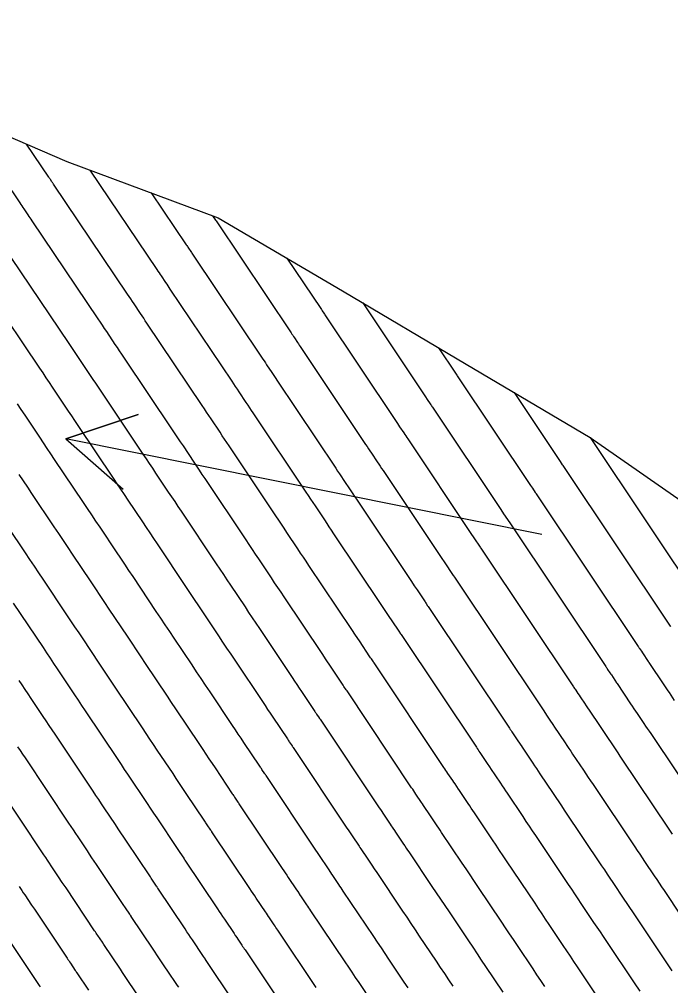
# Model space of a CAD drawing. Extents: x 954385 to 988206, y 1868364 to 1924553.
# Drawn here: x 956316 to 956367.3, y 1922333.4 to 1922409.4 of the extents above; entities that cross this region are included whole.
import ezdxf

# ---------------------------------------------------------------- set-up
doc = ezdxf.new("R2010")
doc.units = 0
for name, color, linetype in [('Ex_Major Contours', 7, 'Continuous'), ('Ex_Minor Contours', 7, 'Continuous'), ('Perimeter', 7, 'Continuous'), ('Slopes', 7, 'Continuous')]:
    doc.layers.add(name, color=color, linetype=linetype)

msp = doc.modelspace()

# ---------------------------------------------------------------- linework, layer by layer
at = {"layer": 'Ex_Major Contours'}
for points in [[(956357.362, 1922333.373), (956357.054, 1922333.832), (956356.747, 1922334.292), (956356.44, 1922334.751), (956355.21, 1922336.59), (956354.902, 1922337.049), (956354.595, 1922337.509), (956354.287, 1922337.968), (956353.98, 1922338.428), (956352.101, 1922341.232), (956351.793, 1922341.691), (956351.486, 1922342.15), (956351.178, 1922342.609), (956350.87, 1922343.069), (956349.253, 1922345.484), (956349.139, 1922345.654), (956349.025, 1922345.824), (956348.911, 1922345.994), (956348.797, 1922346.164), (956348.119, 1922347.179), (956348.11, 1922347.192), (956348.096, 1922347.211), (956348.091, 1922347.218), (956347.84, 1922347.593), (956347.755, 1922347.72), (956347.67, 1922347.847), (956347.239, 1922348.49), (956347.153, 1922348.618), (956347.068, 1922348.747), (956346.982, 1922348.875), (956346.896, 1922349.004), (956341.817, 1922356.61), (956341.803, 1922356.632), (956341.778, 1922356.668), (956341.757, 1922356.7), (956341.576, 1922356.97), (956341.515, 1922357.062), (956341.453, 1922357.154), (956340.515, 1922358.557), (956340.182, 1922359.056), (956339.849, 1922359.554), (956336.874, 1922364.006), (956336.624, 1922364.381), (956336.374, 1922364.755), (956336.124, 1922365.13), (956335.873, 1922365.505), (956334.873, 1922367.003), (956334.623, 1922367.378), (956334.373, 1922367.753), (956334.123, 1922368.127), (956333.873, 1922368.502), (956330.649, 1922373.331), (956330.436, 1922373.65), (956330.223, 1922373.969), (956330.01, 1922374.288), (956329.797, 1922374.607), (956328.944, 1922375.883), (956328.731, 1922376.202), (956328.517, 1922376.521), (956328.304, 1922376.84), (956328.09, 1922377.159), (956324.267, 1922382.867), (956324.099, 1922383.119), (956323.93, 1922383.37), (956323.762, 1922383.622), (956323.594, 1922383.874), (956322.923, 1922384.88), (956322.755, 1922385.132), (956322.586, 1922385.383), (956322.418, 1922385.635), (956322.249, 1922385.886), (956317.063, 1922393.596), (956316.984, 1922393.714), (956316.905, 1922393.831), (956316.826, 1922393.949), (956316.747, 1922394.066), (956316.432, 1922394.537), (956316.353, 1922394.655), (956316.274, 1922394.772), (956316.195, 1922394.89), (956316.116, 1922395.007), (956311.537, 1922401.814)], [(956337.095, 1922390.655), (956339.75, 1922386.691), (956339.805, 1922386.609), (956339.86, 1922386.527), (956339.996, 1922386.323), (956340.051, 1922386.242), (956340.078, 1922386.201), (956345.631, 1922377.883), (956345.791, 1922377.642), (956345.952, 1922377.402), (956346.273, 1922376.92), (956346.353, 1922376.8), (956346.434, 1922376.68), (956346.514, 1922376.56), (956346.594, 1922376.439), (956351.564, 1922369.002), (956351.786, 1922368.669), (956352.277, 1922367.935), (956352.318, 1922367.874), (956352.414, 1922367.73), (956352.425, 1922367.715), (956352.439, 1922367.693), (956359.617, 1922356.942), (956359.662, 1922356.875), (956359.707, 1922356.808), (956359.752, 1922356.741), (956359.796, 1922356.674), (956359.976, 1922356.407), (956360.065, 1922356.273), (956360.155, 1922356.139), (956360.53, 1922355.579), (956360.539, 1922355.565), (956360.558, 1922355.538), (956360.568, 1922355.525), (956361.505, 1922354.123), (956361.662, 1922353.888), (956361.82, 1922353.653), (956361.977, 1922353.418), (956362.135, 1922353.183), (956362.784, 1922352.213), (956362.945, 1922351.973), (956363.106, 1922351.733), (956363.266, 1922351.493), (956363.427, 1922351.253), (956367.066, 1922345.822), (956367.228, 1922345.58), (956367.39, 1922345.338)], [(956339.382, 1922333.289), (956336.371, 1922337.785), (956336.3, 1922337.89), (956336.23, 1922337.995), (956336.159, 1922338.101), (956336.089, 1922338.206), (956335.67, 1922338.833), (956335.664, 1922338.841), (956335.653, 1922338.857), (956335.471, 1922339.128), (956335.392, 1922339.246), (956334.682, 1922340.306), (956334.555, 1922340.496), (956334.428, 1922340.685), (956334.301, 1922340.875), (956334.174, 1922341.065), (956331.196, 1922345.526), (956331.173, 1922345.56), (956331.139, 1922345.612), (956331.109, 1922345.656), (956331.102, 1922345.667), (956330.821, 1922346.086), (956330.773, 1922346.158), (956330.725, 1922346.23), (956330.677, 1922346.301), (956330.629, 1922346.373), (956329.171, 1922348.556), (956328.912, 1922348.943), (956328.652, 1922349.331), (956328.393, 1922349.719), (956328.134, 1922350.106), (956326.898, 1922351.956), (956326.606, 1922352.394), (956326.314, 1922352.831), (956326.021, 1922353.269), (956325.729, 1922353.706), (956323.588, 1922356.915), (956323.272, 1922357.389), (956322.955, 1922357.863), (956322.639, 1922358.337), (956322.322, 1922358.811), (956321.056, 1922360.708), (956320.74, 1922361.182), (956320.423, 1922361.656), (956320.106, 1922362.13), (956319.79, 1922362.604), (956317.924, 1922365.395), (956317.577, 1922365.914), (956317.229, 1922366.433), (956316.882, 1922366.952), (956316.535, 1922367.471), (956315.145, 1922369.546)], [(956316.036, 1922341.232), (956316.145, 1922341.069), (956316.254, 1922340.907), (956316.362, 1922340.744), (956316.471, 1922340.582), (956317.014, 1922339.769), (956317.231, 1922339.444), (956317.34, 1922339.281), (956319.805, 1922335.592), (956319.87, 1922335.495), (956319.935, 1922335.397), (956320.001, 1922335.3), (956320.066, 1922335.203), (956320.447, 1922334.634), (956320.467, 1922334.604), (956320.492, 1922334.566), (956320.507, 1922334.544), (956320.551, 1922334.477), (956320.574, 1922334.443), (956321.481, 1922333.085)]]:
    msp.add_lwpolyline(points, dxfattribs=at)
at = {"layer": 'Ex_Minor Contours'}
for points in [[(956361.884, 1922332.003), (956359.938, 1922334.913), (956359.659, 1922335.329), (956359.381, 1922335.745), (956359.103, 1922336.162), (956358.824, 1922336.578), (956357.711, 1922338.242), (956357.432, 1922338.659), (956357.154, 1922339.075), (956356.875, 1922339.491), (956356.597, 1922339.907), (956354.366, 1922343.236), (956354.088, 1922343.651), (956353.81, 1922344.067), (956353.531, 1922344.482), (956353.253, 1922344.897), (956351.829, 1922347.024), (956351.706, 1922347.207), (956351.584, 1922347.39), (956351.461, 1922347.573), (956351.339, 1922347.756), (956350.608, 1922348.848), (956350.599, 1922348.862), (956350.584, 1922348.883), (956350.579, 1922348.89), (956350.309, 1922349.294), (956350.217, 1922349.431), (956350.125, 1922349.567), (956349.751, 1922350.127), (956349.673, 1922350.243), (956349.595, 1922350.359), (956349.518, 1922350.475), (956349.44, 1922350.591), (956343.942, 1922358.827), (956343.907, 1922358.878), (956343.888, 1922358.907), (956343.728, 1922359.146), (956343.673, 1922359.228), (956343.618, 1922359.31), (956342.784, 1922360.557), (956342.488, 1922361), (956342.192, 1922361.444), (956338.818, 1922366.493), (956338.602, 1922366.817), (956338.386, 1922367.14), (956338.17, 1922367.464), (956337.953, 1922367.788), (956337.089, 1922369.083), (956336.873, 1922369.407), (956336.657, 1922369.731), (956336.441, 1922370.054), (956336.225, 1922370.378), (956332.535, 1922375.905), (956332.359, 1922376.168), (956332.183, 1922376.432), (956332.007, 1922376.695), (956331.831, 1922376.959), (956331.127, 1922378.012), (956330.951, 1922378.275), (956330.775, 1922378.539), (956330.599, 1922378.802), (956330.422, 1922379.065), (956326.081, 1922385.548), (956325.953, 1922385.738), (956325.826, 1922385.928), (956325.699, 1922386.118), (956325.572, 1922386.308), (956325.065, 1922387.068), (956324.938, 1922387.259), (956324.811, 1922387.449), (956324.684, 1922387.638), (956324.556, 1922387.828), (956318.737, 1922396.479), (956318.707, 1922396.524), (956318.677, 1922396.569), (956318.646, 1922396.614), (956318.616, 1922396.659), (956318.495, 1922396.839), (956318.465, 1922396.884), (956318.435, 1922396.929), (956318.405, 1922396.974), (956318.374, 1922397.019), (956316.62, 1922399.627)], [(956321.604, 1922397.588), (956326.863, 1922389.77), (956326.949, 1922389.642), (956327.035, 1922389.514), (956327.121, 1922389.385), (956327.207, 1922389.257), (956327.551, 1922388.742), (956327.637, 1922388.613), (956327.722, 1922388.485), (956327.808, 1922388.356), (956327.894, 1922388.228), (956332.754, 1922380.972), (956332.893, 1922380.764), (956333.032, 1922380.556), (956333.171, 1922380.349), (956333.31, 1922380.141), (956333.866, 1922379.31), (956334.004, 1922379.102), (956334.143, 1922378.894), (956334.282, 1922378.687), (956334.421, 1922378.479), (956338.576, 1922372.254), (956338.758, 1922371.981), (956338.94, 1922371.709), (956339.123, 1922371.436), (956339.305, 1922371.163), (956340.033, 1922370.071), (956340.215, 1922369.798), (956340.398, 1922369.525), (956340.58, 1922369.252), (956340.762, 1922368.98), (956344.535, 1922363.333), (956344.794, 1922362.945), (956345.053, 1922362.558), (956345.783, 1922361.467), (956345.831, 1922361.395), (956345.879, 1922361.323), (956346.021, 1922361.111), (956346.041, 1922361.08), (956346.066, 1922361.043), (956351.984, 1922352.179), (956352.054, 1922352.075), (956352.123, 1922351.971), (956352.193, 1922351.867), (956352.262, 1922351.764), (956352.581, 1922351.288), (956352.679, 1922351.141), (956352.777, 1922350.995), (956353.067, 1922350.562), (956353.077, 1922350.547), (956353.09, 1922350.528), (956353.098, 1922350.517), (956353.88, 1922349.348), (956354.012, 1922349.152), (956354.143, 1922348.956), (956354.274, 1922348.76), (956354.405, 1922348.563), (956355.636, 1922346.726), (956355.885, 1922346.355), (956356.134, 1922345.983), (956356.382, 1922345.612), (956356.631, 1922345.24), (956359.214, 1922341.386), (956359.464, 1922341.013), (956359.713, 1922340.64), (956359.962, 1922340.268), (956360.212, 1922339.895), (956361.209, 1922338.404), (956361.458, 1922338.031), (956361.708, 1922337.659), (956361.957, 1922337.286), (956362.206, 1922336.913), (956364.385, 1922333.656), (956364.832, 1922332.989)], [(956326.426, 1922395.792), (956329.17, 1922391.713), (956329.215, 1922391.646), (956329.26, 1922391.579), (956329.305, 1922391.512), (956329.35, 1922391.445), (956329.529, 1922391.176), (956329.574, 1922391.109), (956329.618, 1922391.042), (956329.663, 1922390.975), (956329.708, 1922390.908), (956335.086, 1922382.878), (956335.188, 1922382.726), (956335.29, 1922382.574), (956335.392, 1922382.422), (956335.493, 1922382.27), (956335.9, 1922381.661), (956336.002, 1922381.509), (956336.103, 1922381.357), (956336.205, 1922381.205), (956336.306, 1922381.053), (956340.928, 1922374.13), (956341.076, 1922373.908), (956341.224, 1922373.686), (956341.372, 1922373.464), (956341.52, 1922373.242), (956342.113, 1922372.354), (956342.261, 1922372.132), (956342.41, 1922371.91), (956342.558, 1922371.688), (956342.706, 1922371.466), (956346.878, 1922365.223), (956347.1, 1922364.89), (956347.322, 1922364.558), (956347.947, 1922363.623), (956347.989, 1922363.561), (956348.03, 1922363.5), (956348.152, 1922363.318), (956348.169, 1922363.292), (956348.19, 1922363.26), (956354.529, 1922353.766), (956354.59, 1922353.675), (956354.651, 1922353.583), (956354.712, 1922353.492), (956354.774, 1922353.4), (956355.036, 1922353.008), (956355.141, 1922352.852), (956355.246, 1922352.695), (956355.554, 1922352.235), (956355.563, 1922352.222), (956355.58, 1922352.198), (956355.588, 1922352.186), (956356.422, 1922350.94), (956356.562, 1922350.73), (956356.702, 1922350.521), (956356.842, 1922350.312), (956356.982, 1922350.103), (956358.019, 1922348.555), (956358.238, 1922348.228), (956358.458, 1922347.9), (956358.677, 1922347.572), (956358.897, 1922347.245), (956361.831, 1922342.865), (956362.052, 1922342.535), (956362.272, 1922342.206), (956362.492, 1922341.877), (956362.713, 1922341.548), (956363.594, 1922340.23), (956363.814, 1922339.901), (956364.034, 1922339.572), (956364.255, 1922339.242), (956364.475, 1922338.913), (956366.886, 1922335.309), (956367.362, 1922334.598)], [(956331.248, 1922393.995), (956331.477, 1922393.655), (956331.492, 1922393.633), (956331.522, 1922393.588), (956337.418, 1922384.784), (956337.483, 1922384.688), (956337.547, 1922384.591), (956337.612, 1922384.495), (956337.676, 1922384.399), (956337.934, 1922384.013), (956337.999, 1922383.916), (956338.063, 1922383.82), (956338.128, 1922383.723), (956338.192, 1922383.627), (956343.279, 1922376.007), (956343.393, 1922375.835), (956343.508, 1922375.664), (956343.622, 1922375.493), (956343.736, 1922375.322), (956344.193, 1922374.637), (956344.307, 1922374.466), (956344.422, 1922374.295), (956344.536, 1922374.124), (956344.65, 1922373.953), (956349.221, 1922367.112), (956349.499, 1922366.697), (956350.112, 1922365.779), (956350.164, 1922365.702), (956350.282, 1922365.525), (956350.297, 1922365.503), (956350.315, 1922365.477), (956357.073, 1922355.354), (956357.126, 1922355.275), (956357.179, 1922355.196), (956357.232, 1922355.116), (956357.285, 1922355.037), (956357.497, 1922354.721), (956357.603, 1922354.562), (956357.709, 1922354.404), (956358.042, 1922353.907), (956358.051, 1922353.894), (956358.069, 1922353.868), (956358.078, 1922353.855), (956358.964, 1922352.531), (956359.112, 1922352.309), (956359.261, 1922352.087), (956359.409, 1922351.865), (956359.558, 1922351.643), (956360.401, 1922350.384), (956360.591, 1922350.1), (956360.782, 1922349.817), (956360.972, 1922349.533), (956361.162, 1922349.249), (956364.448, 1922344.344), (956364.64, 1922344.058), (956364.831, 1922343.772), (956365.022, 1922343.486), (956365.214, 1922343.2), (956365.979, 1922342.057), (956366.17, 1922341.771), (956366.361, 1922341.485), (956366.552, 1922341.199), (956366.744, 1922340.913), (956369.387, 1922336.961)], [(956315.388, 1922390.714), (956319.942, 1922383.943), (956320.152, 1922383.631), (956320.362, 1922383.318), (956320.571, 1922383.005), (956320.78, 1922382.692), (956321.616, 1922381.439), (956321.825, 1922381.126), (956322.034, 1922380.813), (956322.244, 1922380.5), (956322.453, 1922380.187), (956325.758, 1922375.252), (956326.009, 1922374.878), (956326.26, 1922374.503), (956326.51, 1922374.129), (956326.761, 1922373.754), (956327.762, 1922372.256), (956328.013, 1922371.881), (956328.263, 1922371.507), (956328.513, 1922371.132), (956328.764, 1922370.757), (956331.522, 1922366.626), (956331.806, 1922366.2), (956332.09, 1922365.775), (956332.374, 1922365.349), (956332.658, 1922364.924), (956333.794, 1922363.222), (956334.078, 1922362.796), (956334.362, 1922362.371), (956334.646, 1922361.945), (956334.93, 1922361.52), (956337.506, 1922357.664), (956337.691, 1922357.388), (956337.876, 1922357.111), (956338.061, 1922356.834), (956338.247, 1922356.557), (956339.288, 1922354.998), (956339.323, 1922354.947), (956339.357, 1922354.895), (956339.391, 1922354.844), (956339.425, 1922354.793), (956339.626, 1922354.494), (956339.637, 1922354.478), (956339.658, 1922354.446), (956339.693, 1922354.393), (956344.352, 1922347.416), (956344.446, 1922347.275), (956344.54, 1922347.134), (956344.634, 1922346.994), (956344.728, 1922346.853), (956345.214, 1922346.127), (956345.293, 1922346.009), (956345.372, 1922345.892), (956345.604, 1922345.546), (956345.612, 1922345.534), (956345.625, 1922345.515), (956345.629, 1922345.509), (956346.256, 1922344.573), (956346.361, 1922344.416), (956346.466, 1922344.258), (956346.571, 1922344.101), (956346.676, 1922343.944), (956348.488, 1922341.24), (956348.825, 1922340.737), (956349.162, 1922340.233), (956349.499, 1922339.73), (956349.836, 1922339.227), (956351.362, 1922336.949), (956351.699, 1922336.446), (956352.036, 1922335.943), (956352.372, 1922335.44), (956352.709, 1922334.937), (956354.055, 1922332.925)], [(956313.714, 1922387.831), (956317.635, 1922382.001), (956317.886, 1922381.627), (956318.137, 1922381.253), (956318.388, 1922380.879), (956318.638, 1922380.504), (956319.638, 1922379.005), (956319.888, 1922378.63), (956320.138, 1922378.256), (956320.389, 1922377.881), (956320.639, 1922377.507), (956323.426, 1922373.346), (956323.714, 1922372.916), (956324.002, 1922372.486), (956324.29, 1922372.056), (956324.577, 1922371.625), (956325.728, 1922369.904), (956326.016, 1922369.474), (956326.303, 1922369.044), (956326.591, 1922368.614), (956326.878, 1922368.183), (956329.17, 1922364.75), (956329.488, 1922364.273), (956329.806, 1922363.797), (956330.124, 1922363.32), (956330.442, 1922362.844), (956331.714, 1922360.938), (956332.032, 1922360.462), (956332.35, 1922359.986), (956332.668, 1922359.509), (956332.986, 1922359.033), (956335.163, 1922355.775), (956335.367, 1922355.47), (956335.57, 1922355.166), (956335.774, 1922354.861), (956335.978, 1922354.557), (956337.123, 1922352.842), (956337.161, 1922352.785), (956337.199, 1922352.729), (956337.237, 1922352.673), (956337.274, 1922352.616), (956337.495, 1922352.287), (956337.507, 1922352.27), (956337.527, 1922352.239), (956337.564, 1922352.183), (956337.569, 1922352.176), (956341.807, 1922345.828), (956341.909, 1922345.675), (956342.012, 1922345.522), (956342.114, 1922345.369), (956342.217, 1922345.216), (956342.759, 1922344.407), (956342.831, 1922344.299), (956342.903, 1922344.191), (956343.116, 1922343.874), (956343.124, 1922343.862), (956343.135, 1922343.846), (956343.139, 1922343.84), (956343.714, 1922342.981), (956343.81, 1922342.837), (956343.907, 1922342.693), (956344.003, 1922342.549), (956344.1, 1922342.404), (956346.178, 1922339.302), (956346.508, 1922338.809), (956346.838, 1922338.317), (956347.168, 1922337.824), (956347.497, 1922337.332), (956348.817, 1922335.362), (956349.147, 1922334.87), (956349.477, 1922334.377), (956349.806, 1922333.885), (956350.136, 1922333.392)], [(956343.049, 1922387.149), (956347.982, 1922379.759), (956348.121, 1922379.551), (956348.353, 1922379.204), (956348.399, 1922379.134), (956348.446, 1922379.065), (956348.492, 1922378.995), (956348.538, 1922378.926), (956353.907, 1922370.891), (956354.129, 1922370.559), (956354.442, 1922370.092), (956354.483, 1922370.03), (956354.546, 1922369.935), (956354.563, 1922369.91), (956362.162, 1922358.529), (956362.198, 1922358.475), (956362.235, 1922358.42), (956362.271, 1922358.365), (956362.308, 1922358.311), (956362.491, 1922358.038), (956362.564, 1922357.929), (956362.6, 1922357.874), (956363.017, 1922357.251), (956363.027, 1922357.237), (956363.047, 1922357.208), (956363.057, 1922357.194), (956364.116, 1922355.611), (956364.248, 1922355.415), (956364.379, 1922355.219), (956364.51, 1922355.022), (956364.641, 1922354.826), (956365.167, 1922354.042), (956365.298, 1922353.846), (956365.429, 1922353.65), (956365.561, 1922353.454), (956365.692, 1922353.258), (956369.683, 1922347.301)], [(956349.015, 1922383.611), (956350.346, 1922381.617), (956350.458, 1922381.45), (956350.482, 1922381.412), (956356.25, 1922372.781), (956356.398, 1922372.559), (956356.613, 1922372.237), (956356.634, 1922372.207), (956356.676, 1922372.144), (956356.688, 1922372.127), (956364.706, 1922360.117), (956364.734, 1922360.075), (956364.763, 1922360.032), (956364.791, 1922359.99), (956364.819, 1922359.948), (956364.961, 1922359.736), (956365.046, 1922359.609), (956365.505, 1922358.924), (956365.515, 1922358.908), (956365.537, 1922358.878), (956365.547, 1922358.863), (956366.734, 1922357.089), (956366.836, 1922356.937), (956366.938, 1922356.784), (956367.04, 1922356.632), (956367.142, 1922356.48), (956367.55, 1922355.871)], [(956367.29, 1922361.645), (956367.25, 1922361.705), (956358.812, 1922374.344), (956358.771, 1922374.404), (956358.593, 1922374.67), (956354.978, 1922380.081)], [(956346.617, 1922333.26), (956346.317, 1922333.709), (956345.115, 1922335.503), (956344.814, 1922335.952), (956344.514, 1922336.4), (956344.213, 1922336.849), (956343.913, 1922337.297), (956341.523, 1922340.865), (956341.436, 1922340.996), (956341.348, 1922341.127), (956341.26, 1922341.258), (956341.172, 1922341.389), (956340.649, 1922342.171), (956340.642, 1922342.181), (956340.63, 1922342.199), (956340.628, 1922342.201), (956340.402, 1922342.539), (956340.303, 1922342.686), (956339.705, 1922343.579), (956339.594, 1922343.745), (956339.484, 1922343.91), (956339.373, 1922344.075), (956339.263, 1922344.241), (956335.445, 1922349.96), (956335.425, 1922349.989), (956335.395, 1922350.033), (956335.367, 1922350.076), (956335.364, 1922350.08), (956335.123, 1922350.44), (956335.082, 1922350.501), (956335.041, 1922350.563), (956335, 1922350.624), (956334.959, 1922350.686), (956333.709, 1922352.556), (956333.486, 1922352.888), (956333.264, 1922353.221), (956333.042, 1922353.553), (956332.82, 1922353.885), (956331.042, 1922356.547), (956330.69, 1922357.074), (956330.338, 1922357.601), (956329.986, 1922358.128), (956329.634, 1922358.655), (956328.226, 1922360.764), (956327.874, 1922361.292), (956327.522, 1922361.819), (956327.17, 1922362.346), (956326.819, 1922362.873), (956324.992, 1922365.609), (956324.668, 1922366.095), (956324.343, 1922366.581), (956324.018, 1922367.067), (956323.694, 1922367.553), (956322.394, 1922369.497), (956322.069, 1922369.982), (956321.745, 1922370.468), (956321.419, 1922370.954), (956321.094, 1922371.44), (956318.826, 1922374.827), (956318.534, 1922375.263), (956318.242, 1922375.699), (956317.951, 1922376.135), (956317.66, 1922376.571), (956316.496, 1922378.316), (956316.204, 1922378.752), (956315.913, 1922379.188)], [(956360.941, 1922376.553), (956360.943, 1922376.55), (956369.795, 1922363.292)], [(956316.014, 1922373.639), (956316.346, 1922373.141), (956316.679, 1922372.644), (956317.012, 1922372.147), (956318.762, 1922369.533), (956319.125, 1922368.992), (956319.487, 1922368.451), (956319.849, 1922367.909), (956320.211, 1922367.368), (956321.669, 1922365.188), (956322.026, 1922364.653), (956322.383, 1922364.119), (956322.74, 1922363.584), (956323.097, 1922363.049), (956324.525, 1922360.91), (956324.882, 1922360.376), (956325.239, 1922359.841), (956325.596, 1922359.306), (956325.953, 1922358.772), (956327.668, 1922356.201), (956327.997, 1922355.709), (956328.326, 1922355.216), (956328.655, 1922354.723), (956328.984, 1922354.231), (956330.477, 1922351.996), (956330.718, 1922351.636), (956330.958, 1922351.276), (956331.199, 1922350.916), (956331.44, 1922350.556), (956332.794, 1922348.529), (956332.838, 1922348.463), (956332.883, 1922348.396), (956332.928, 1922348.329), (956332.972, 1922348.263), (956333.233, 1922347.874), (956333.247, 1922347.853), (956333.271, 1922347.817), (956333.315, 1922347.751), (956333.32, 1922347.743), (956336.719, 1922342.653), (956336.837, 1922342.475), (956336.956, 1922342.298), (956337.075, 1922342.12), (956337.194, 1922341.943), (956337.848, 1922340.966), (956337.937, 1922340.834), (956338.14, 1922340.529), (956338.147, 1922340.52), (956338.158, 1922340.504), (956338.16, 1922340.502), (956338.631, 1922339.797), (956338.71, 1922339.679), (956338.789, 1922339.561), (956338.868, 1922339.443), (956338.947, 1922339.325), (956341.647, 1922335.293), (956341.919, 1922334.888), (956342.19, 1922334.484), (956342.461, 1922334.079), (956342.732, 1922333.674), (956343.817, 1922332.055)], [(956315.576, 1922363.512), (956317.91, 1922360.02), (956318.187, 1922359.607), (956318.463, 1922359.193), (956318.739, 1922358.78), (956319.015, 1922358.366), (956320.119, 1922356.712), (956320.396, 1922356.299), (956320.672, 1922355.885), (956320.948, 1922355.472), (956321.224, 1922355.058), (956323.791, 1922351.212), (956324.046, 1922350.829), (956324.302, 1922350.446), (956324.557, 1922350.064), (956324.813, 1922349.681), (956325.835, 1922348.151), (956326.091, 1922347.768), (956326.346, 1922347.386), (956326.602, 1922347.003), (956326.858, 1922346.621), (956328.464, 1922344.217), (956328.516, 1922344.14), (956328.567, 1922344.063), (956328.619, 1922343.986), (956328.67, 1922343.909), (956328.971, 1922343.46), (956328.987, 1922343.437), (956329.01, 1922343.401), (956329.018, 1922343.389), (956329.059, 1922343.328), (956329.072, 1922343.31), (956331.63, 1922339.478), (956331.765, 1922339.275), (956331.9, 1922339.073), (956332.036, 1922338.871), (956332.171, 1922338.669), (956332.937, 1922337.525), (956333.029, 1922337.388), (956333.165, 1922337.185), (956333.17, 1922337.178), (956333.18, 1922337.163), (956333.548, 1922336.614), (956333.609, 1922336.522), (956333.671, 1922336.43), (956333.733, 1922336.338), (956333.794, 1922336.245), (956337.117, 1922331.284)], [(956334.852, 1922329.28), (956331.218, 1922334.706), (956331.165, 1922334.785), (956331.112, 1922334.864), (956331.059, 1922334.943), (956331.006, 1922335.022), (956330.69, 1922335.494), (956330.677, 1922335.512), (956330.541, 1922335.716), (956330.481, 1922335.805), (956329.659, 1922337.032), (956329.516, 1922337.247), (956329.372, 1922337.461), (956329.229, 1922337.676), (956329.086, 1922337.89), (956326.947, 1922341.093), (956326.921, 1922341.132), (956326.886, 1922341.184), (956326.874, 1922341.203), (956326.848, 1922341.241), (956326.84, 1922341.254), (956326.519, 1922341.733), (956326.464, 1922341.815), (956326.409, 1922341.897), (956326.354, 1922341.979), (956326.3, 1922342.061), (956324.478, 1922344.786), (956324.259, 1922345.113), (956324.04, 1922345.441), (956323.822, 1922345.769), (956323.603, 1922346.096), (956322.727, 1922347.406), (956322.508, 1922347.734), (956322.29, 1922348.061), (956322.071, 1922348.389), (956321.852, 1922348.717), (956318.859, 1922353.201), (956318.624, 1922353.554), (956318.388, 1922353.907), (956318.152, 1922354.26), (956317.917, 1922354.613), (956316.974, 1922356.025), (956316.739, 1922356.378), (956316.503, 1922356.731), (956316.267, 1922357.084), (956316.031, 1922357.436)], [(956315.909, 1922352.222), (956316.104, 1922351.929), (956316.3, 1922351.637), (956316.495, 1922351.345), (956319.914, 1922346.222), (956320.096, 1922345.949), (956320.278, 1922345.676), (956320.46, 1922345.404), (956320.642, 1922345.131), (956321.37, 1922344.041), (956321.552, 1922343.769), (956321.734, 1922343.496), (956321.917, 1922343.224), (956322.099, 1922342.951), (956324.135, 1922339.904), (956324.193, 1922339.817), (956324.251, 1922339.73), (956324.31, 1922339.643), (956324.368, 1922339.556), (956324.709, 1922339.047), (956324.727, 1922339.02), (956324.754, 1922338.98), (956324.762, 1922338.966), (956324.809, 1922338.897), (956324.823, 1922338.876), (956326.541, 1922336.302), (956326.693, 1922336.076), (956326.845, 1922335.849), (956326.996, 1922335.622), (956327.148, 1922335.395), (956328.026, 1922334.085), (956328.092, 1922333.986), (956328.191, 1922333.839), (956328.2, 1922333.825), (956328.464, 1922333.431), (956328.553, 1922333.298)], [(956325.57, 1922332.365), (956324.637, 1922333.759), (956324.477, 1922333.998), (956324.317, 1922334.237), (956324.157, 1922334.476), (956323.997, 1922334.715), (956322.699, 1922336.659), (956322.669, 1922336.703), (956322.63, 1922336.762), (956322.616, 1922336.783), (956322.587, 1922336.826), (956322.578, 1922336.84), (956322.217, 1922337.379), (956322.155, 1922337.472), (956322.093, 1922337.564), (956322.032, 1922337.656), (956321.97, 1922337.748), (956319.719, 1922341.116), (956319.428, 1922341.551), (956319.138, 1922341.986), (956318.556, 1922342.856), (956318.411, 1922343.074), (956318.266, 1922343.292), (956318.12, 1922343.509), (956317.975, 1922343.727), (956314.13, 1922349.488)], [(956317.709, 1922333.333), (956317.64, 1922333.436), (956314.96, 1922337.446)]]:
    msp.add_lwpolyline(points, dxfattribs=at)
at = {"layer": 'Perimeter'}
msp.add_lwpolyline([(956289.316, 1922414.801), (956298.929, 1922408.959), (956308.528, 1922403.109), (956319.777, 1922398.269), (956331.687, 1922393.832), (956341.462, 1922388.09), (956351.192, 1922382.32), (956360.934, 1922376.558), (956369.904, 1922370.322), (956373.461, 1922365.58), (956375.82, 1922362.219), (956381.68, 1922354.081), (956387.79, 1922346.096), (956392.674, 1922337.361), (956397.137, 1922328.369), (956398.602, 1922317.541), (956398.746, 1922305.906), (956396.78, 1922292.979), (956395.195, 1922280.287), (956393.915, 1922267.78), (956393.014, 1922255.506), (956394.759, 1922244.849), (956397.469, 1922234.784), (956401.428, 1922225.484)], dxfattribs=at)
at = {"layer": 'Slopes'}
msp.add_lwpolyline([(956357.131, 1922368.928), (956319.697, 1922376.446), (956325.382, 1922378.364), (956319.697, 1922376.446), (956324.201, 1922372.482)], dxfattribs=at)

doc.saveas('drawing.dxf')
